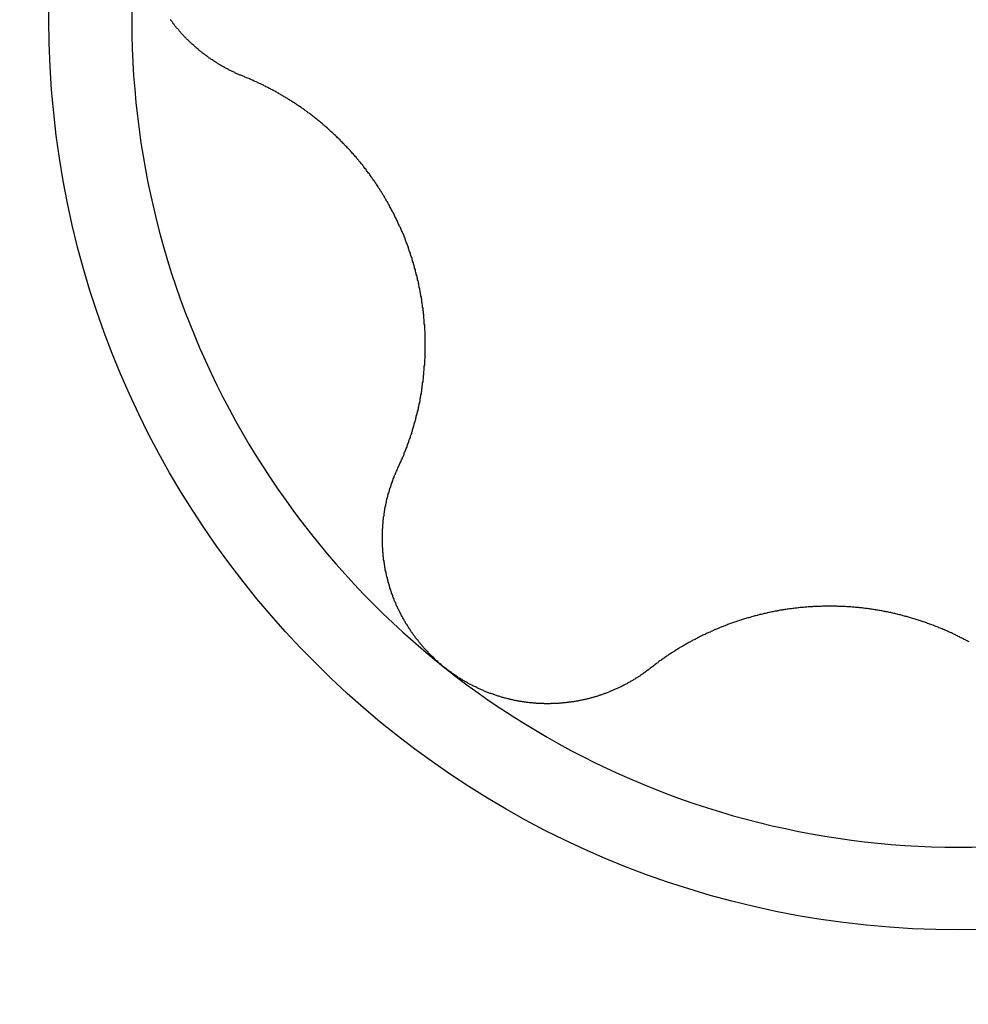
# Model space of a CAD drawing. Extents: x 1107 to 4046, y 937 to 3355.
# Tile 743 of 861: x 3015.56 to 3017.82, y 1709.86 to 1712.21. Entities that reach past the tile are written whole.
import ezdxf

# ---------------------------------------------------------------- set-up
doc = ezdxf.new("R2010")
doc.units = 0
doc.layers.add('KF_VIDA_L___C_LEFT', color=7, linetype='CONTINUOUS')

# ---------------------------------------------------------------- blocks, each defined once
blk = doc.blocks.new('KF_VIDA_L___C_LEFT')
at = {"layer": 'KF_VIDA_L___C_LEFT'}
for points in [[(126.791, 22.8649, 0), (126.789, 22.8657, 0), (126.787, 22.8664, 0), (126.785, 22.8672, 0), (126.783, 22.8679, 0), (126.781, 22.8687, 0), (126.78, 22.8695, 0), (126.778, 22.8703, 0), (126.776, 22.8711, 0), (126.774, 22.8719, 0), (126.772, 22.8727, 0), (126.771, 22.8736, 0), (126.769, 22.8744, 0), (126.767, 22.8753, 0), (126.765, 22.8761, 0), (126.763, 22.877, 0), (126.762, 22.8779, 0), (126.76, 22.8788, 0), (126.758, 22.8797, 0), (126.756, 22.8806, 0), (126.755, 22.8815, 0), (126.753, 22.8824, 0), (126.751, 22.8834, 0), (126.749, 22.8843, 0), (126.748, 22.8853, 0), (126.746, 22.8862, 0), (126.744, 22.8872, 0), (126.742, 22.8882, 0), (126.741, 22.8892, 0), (126.739, 22.8902, 0), (126.737, 22.8912, 0), (126.735, 22.8922, 0), (126.734, 22.8932, 0), (126.732, 22.8942, 0), (126.73, 22.8953, 0), (126.729, 22.8963, 0), (126.727, 22.8974, 0), (126.725, 22.8984, 0), (126.724, 22.8995, 0), (126.722, 22.9006, 0), (126.72, 22.9017, 0), (126.719, 22.9028, 0), (126.717, 22.9039, 0), (126.715, 22.905, 0), (126.714, 22.9061, 0), (126.712, 22.9072, 0), (126.71, 22.9084, 0), (126.709, 22.9095, 0), (126.707, 22.9107, 0), (126.706, 22.9118, 0), (126.704, 22.913, 0), (126.702, 22.9142, 0), (126.701, 22.9154, 0), (126.699, 22.9166, 0), (126.698, 22.9178, 0), (126.696, 22.919, 0), (126.694, 22.9202, 0), (126.693, 22.9214, 0), (126.691, 22.9226, 0), (126.69, 22.9239, 0), (126.688, 22.9251, 0), (126.687, 22.9264, 0), (126.685, 22.9276, 0), (126.684, 22.9289, 0), (126.682, 22.9302, 0), (126.681, 22.9314, 0), (126.679, 22.9327, 0), (126.678, 22.934, 0), (126.676, 22.9353, 0), (126.675, 22.9366, 0), (126.673, 22.938, 0), (126.672, 22.9393, 0), (126.67, 22.9406, 0), (126.669, 22.9419, 0), (126.667, 22.9433, 0), (126.666, 22.9446, 0), (126.664, 22.946, 0), (126.663, 22.9474, 0), (126.662, 22.9487, 0), (126.66, 22.9501, 0), (126.659, 22.9515, 0), (126.657, 22.9529, 0), (126.656, 22.9543, 0), (126.655, 22.9557, 0), (126.653, 22.9571, 0), (126.652, 22.9585, 0), (126.65, 22.9599, 0), (126.649, 22.9614, 0), (126.648, 22.9628, 0), (126.646, 22.9643, 0), (126.645, 22.9657, 0), (126.644, 22.9672, 0), (126.642, 22.9687, 0), (126.641, 22.9702, 0), (126.64, 22.9717, 0), (126.638, 22.9732, 0), (126.637, 22.9747, 0), (126.636, 22.9762, 0), (126.635, 22.9778, 0), (126.633, 22.9793, 0), (126.632, 22.9809, 0), (126.631, 22.9825, 0), (126.629, 22.984, 0), (126.628, 22.9856, 0), (126.627, 22.9872, 0), (126.626, 22.9888, 0), (126.624, 22.9904, 0), (126.623, 22.9921, 0), (126.622, 22.9937, 0), (126.621, 22.9953, 0), (126.62, 22.997, 0), (126.618, 22.9986, 0), (126.617, 23.0003, 0)], [(127.16, 21.9298, 0), (127.161, 21.932, 0), (127.162, 21.9342, 0), (127.163, 21.9364, 0), (127.164, 21.9386, 0), (127.165, 21.9408, 0), (127.166, 21.943, 0), (127.167, 21.9452, 0), (127.168, 21.9474, 0), (127.169, 21.9497, 0), (127.17, 21.9519, 0), (127.171, 21.9541, 0), (127.172, 21.9563, 0), (127.173, 21.9585, 0), (127.174, 21.9608, 0), (127.175, 21.963, 0), (127.175, 21.9652, 0), (127.176, 21.9675, 0), (127.177, 21.9697, 0), (127.178, 21.9719, 0), (127.179, 21.9742, 0), (127.18, 21.9764, 0), (127.181, 21.9787, 0), (127.182, 21.9809, 0), (127.182, 21.9832, 0), (127.183, 21.9854, 0), (127.184, 21.9877, 0), (127.185, 21.9899, 0), (127.186, 21.9922, 0), (127.186, 21.9945, 0), (127.187, 21.9967, 0), (127.188, 21.999, 0), (127.189, 22.0013, 0), (127.19, 22.0035, 0), (127.19, 22.0058, 0), (127.191, 22.0081, 0), (127.192, 22.0103, 0), (127.193, 22.0126, 0), (127.193, 22.0149, 0), (127.194, 22.0172, 0), (127.195, 22.0194, 0), (127.195, 22.0217, 0), (127.196, 22.024, 0), (127.197, 22.0263, 0), (127.197, 22.0286, 0), (127.198, 22.0308, 0), (127.199, 22.0331, 0), (127.199, 22.0354, 0), (127.2, 22.0377, 0), (127.201, 22.04, 0), (127.201, 22.0423, 0), (127.202, 22.0445, 0), (127.203, 22.0468, 0), (127.203, 22.0491, 0), (127.204, 22.0514, 0), (127.204, 22.0537, 0), (127.205, 22.056, 0), (127.205, 22.0583, 0), (127.206, 22.0605, 0), (127.207, 22.0628, 0), (127.207, 22.0651, 0), (127.208, 22.0674, 0), (127.208, 22.0697, 0), (127.209, 22.072, 0), (127.209, 22.0743, 0), (127.21, 22.0765, 0), (127.21, 22.0788, 0), (127.211, 22.0811, 0), (127.211, 22.0834, 0), (127.212, 22.0857, 0), (127.212, 22.088, 0), (127.213, 22.0904, 0), (127.213, 22.0927, 0), (127.213, 22.095, 0), (127.214, 22.0974, 0), (127.214, 22.0997, 0), (127.215, 22.1021, 0), (127.215, 22.1045, 0), (127.216, 22.1068, 0), (127.216, 22.1092, 0), (127.216, 22.1116, 0), (127.217, 22.114, 0), (127.217, 22.1164, 0), (127.217, 22.1188, 0), (127.218, 22.1212, 0), (127.218, 22.1236, 0), (127.218, 22.1261, 0), (127.219, 22.1285, 0), (127.219, 22.1309, 0), (127.219, 22.1334, 0), (127.22, 22.1358, 0), (127.22, 22.1383, 0), (127.22, 22.1407, 0), (127.221, 22.1432, 0), (127.221, 22.1457, 0), (127.221, 22.1482, 0), (127.221, 22.1507, 0), (127.222, 22.1531, 0), (127.222, 22.1556, 0), (127.222, 22.1581, 0), (127.222, 22.1606, 0), (127.223, 22.1631, 0), (127.223, 22.1657, 0), (127.223, 22.1682, 0), (127.223, 22.1707, 0), (127.223, 22.1732, 0), (127.224, 22.1758, 0), (127.224, 22.1783, 0), (127.224, 22.1808, 0), (127.224, 22.1834, 0), (127.224, 22.1859, 0), (127.224, 22.1885, 0), (127.225, 22.191, 0), (127.225, 22.1936, 0), (127.225, 22.1962, 0), (127.225, 22.1987, 0), (127.225, 22.2013, 0), (127.225, 22.2039, 0), (127.225, 22.2065, 0), (127.225, 22.209, 0), (127.225, 22.2116, 0), (127.225, 22.2142, 0), (127.225, 22.2168, 0), (127.225, 22.2194, 0), (127.225, 22.222, 0), (127.225, 22.2246, 0), (127.225, 22.2272, 0), (127.225, 22.2298, 0), (127.225, 22.2324, 0), (127.225, 22.235, 0), (127.225, 22.2376, 0), (127.225, 22.2402, 0), (127.225, 22.2428, 0), (127.225, 22.2455, 0), (127.225, 22.2481, 0), (127.225, 22.2507, 0), (127.225, 22.2533, 0), (127.225, 22.2559, 0), (127.224, 22.2586, 0), (127.224, 22.2612, 0), (127.224, 22.2638, 0), (127.224, 22.2664, 0), (127.224, 22.2691, 0), (127.224, 22.2717, 0), (127.223, 22.2743, 0), (127.223, 22.2769, 0), (127.223, 22.2796, 0), (127.223, 22.2822, 0), (127.223, 22.2848, 0), (127.222, 22.2875, 0), (127.222, 22.2901, 0), (127.222, 22.2927, 0), (127.222, 22.2954, 0), (127.221, 22.298, 0), (127.221, 22.3006, 0), (127.221, 22.3033, 0), (127.22, 22.3059, 0), (127.22, 22.3085, 0), (127.22, 22.3112, 0), (127.219, 22.3138, 0), (127.219, 22.3164, 0), (127.219, 22.319, 0), (127.218, 22.3217, 0), (127.218, 22.3243, 0), (127.217, 22.3269, 0), (127.217, 22.3295, 0), (127.217, 22.3322, 0), (127.216, 22.3348, 0), (127.216, 22.3374, 0), (127.215, 22.34, 0), (127.215, 22.3426, 0), (127.214, 22.3452, 0), (127.214, 22.3479, 0), (127.213, 22.3505, 0), (127.213, 22.3531, 0), (127.212, 22.3557, 0), (127.212, 22.3583, 0), (127.211, 22.3609, 0), (127.211, 22.3635, 0), (127.21, 22.3661, 0), (127.21, 22.3687, 0), (127.209, 22.3712, 0), (127.209, 22.3738, 0), (127.208, 22.3764, 0), (127.207, 22.379, 0), (127.207, 22.3816, 0), (127.206, 22.3841, 0), (127.206, 22.3867, 0), (127.205, 22.3893, 0), (127.204, 22.3918, 0), (127.204, 22.3944, 0), (127.203, 22.3969, 0), (127.202, 22.3995, 0), (127.202, 22.402, 0), (127.201, 22.4046, 0), (127.2, 22.4071, 0), (127.2, 22.4096, 0), (127.199, 22.4122, 0), (127.198, 22.4147, 0), (127.197, 22.4172, 0), (127.197, 22.4197, 0), (127.196, 22.4222, 0), (127.195, 22.4247, 0), (127.194, 22.4272, 0), (127.194, 22.4297, 0), (127.193, 22.4322, 0), (127.192, 22.4347, 0), (127.191, 22.4372, 0), (127.19, 22.4396, 0), (127.19, 22.4421, 0), (127.189, 22.4445, 0), (127.188, 22.447, 0), (127.187, 22.4494, 0), (127.186, 22.4519, 0), (127.185, 22.4543, 0), (127.185, 22.4567, 0), (127.184, 22.4592, 0), (127.183, 22.4616, 0), (127.182, 22.464, 0), (127.181, 22.4664, 0), (127.18, 22.4688, 0), (127.179, 22.4711, 0), (127.178, 22.4735, 0), (127.177, 22.4759, 0), (127.177, 22.4783, 0), (127.176, 22.4806, 0), (127.175, 22.483, 0), (127.174, 22.4853, 0), (127.173, 22.4877, 0), (127.172, 22.4901, 0), (127.171, 22.4924, 0), (127.17, 22.4948, 0), (127.169, 22.4972, 0), (127.168, 22.4995, 0), (127.167, 22.5019, 0), (127.166, 22.5042, 0), (127.164, 22.5066, 0), (127.163, 22.5089, 0), (127.162, 22.5113, 0), (127.161, 22.5136, 0), (127.16, 22.516, 0), (127.159, 22.5183, 0), (127.158, 22.5207, 0), (127.157, 22.523, 0), (127.156, 22.5254, 0), (127.154, 22.5277, 0), (127.153, 22.5301, 0), (127.152, 22.5324, 0), (127.151, 22.5347, 0), (127.15, 22.5371, 0), (127.149, 22.5394, 0), (127.147, 22.5417, 0), (127.146, 22.5441, 0), (127.145, 22.5464, 0), (127.144, 22.5487, 0), (127.142, 22.551, 0), (127.141, 22.5533, 0), (127.14, 22.5557, 0), (127.139, 22.558, 0), (127.137, 22.5603, 0), (127.136, 22.5626, 0), (127.135, 22.5649, 0), (127.133, 22.5672, 0), (127.132, 22.5695, 0), (127.131, 22.5717, 0), (127.129, 22.574, 0), (127.128, 22.5763, 0), (127.127, 22.5786, 0), (127.125, 22.5809, 0), (127.124, 22.5831, 0), (127.123, 22.5854, 0), (127.121, 22.5876, 0), (127.12, 22.5899, 0), (127.118, 22.5921, 0), (127.117, 22.5944, 0), (127.116, 22.5966, 0), (127.114, 22.5989, 0), (127.113, 22.6011, 0), (127.111, 22.6033, 0), (127.11, 22.6055, 0), (127.108, 22.6077, 0), (127.107, 22.6099, 0), (127.105, 22.6121, 0), (127.104, 22.6143, 0), (127.102, 22.6165, 0), (127.101, 22.6187, 0), (127.099, 22.6209, 0), (127.098, 22.623, 0), (127.096, 22.6252, 0), (127.095, 22.6274, 0), (127.093, 22.6295, 0), (127.092, 22.6317, 0), (127.09, 22.6338, 0), (127.088, 22.6359, 0), (127.087, 22.638, 0), (127.085, 22.6402, 0), (127.084, 22.6423, 0), (127.082, 22.6444, 0), (127.08, 22.6465, 0), (127.079, 22.6486, 0), (127.077, 22.6506, 0), (127.076, 22.6527, 0), (127.074, 22.6548, 0), (127.072, 22.6568, 0), (127.071, 22.6589, 0), (127.069, 22.6609, 0), (127.067, 22.663, 0), (127.066, 22.665, 0), (127.064, 22.667, 0), (127.062, 22.669, 0), (127.061, 22.671, 0), (127.059, 22.673, 0), (127.057, 22.675, 0), (127.055, 22.677, 0), (127.054, 22.6789, 0), (127.052, 22.6809, 0), (127.05, 22.6828, 0), (127.048, 22.6848, 0), (127.047, 22.6867, 0), (127.045, 22.6887, 0), (127.043, 22.6906, 0), (127.041, 22.6925, 0), (127.04, 22.6944, 0), (127.038, 22.6963, 0), (127.036, 22.6982, 0), (127.034, 22.7, 0), (127.032, 22.7019, 0), (127.031, 22.7038, 0), (127.029, 22.7056, 0), (127.027, 22.7075, 0), (127.025, 22.7093, 0), (127.023, 22.7111, 0), (127.022, 22.7129, 0), (127.02, 22.7147, 0), (127.018, 22.7165, 0), (127.016, 22.7183, 0), (127.014, 22.7201, 0), (127.012, 22.7219, 0), (127.011, 22.7236, 0), (127.009, 22.7254, 0), (127.007, 22.7271, 0), (127.005, 22.7289, 0), (127.003, 22.7306, 0), (127.001, 22.7323, 0), (126.999, 22.734, 0), (126.998, 22.7357, 0), (126.996, 22.7374, 0), (126.994, 22.7391, 0), (126.992, 22.7408, 0), (126.99, 22.7424, 0), (126.988, 22.7441, 0), (126.986, 22.7457, 0), (126.984, 22.7474, 0), (126.982, 22.749, 0), (126.981, 22.7506, 0), (126.979, 22.7522, 0), (126.977, 22.7538, 0), (126.975, 22.7554, 0), (126.973, 22.7569, 0), (126.971, 22.7585, 0), (126.969, 22.7601, 0), (126.967, 22.7616, 0), (126.965, 22.7631, 0), (126.963, 22.7647, 0), (126.962, 22.7662, 0), (126.96, 22.7677, 0), (126.958, 22.7692, 0), (126.956, 22.7707, 0), (126.954, 22.7722, 0), (126.952, 22.7736, 0), (126.95, 22.7751, 0), (126.948, 22.7765, 0), (126.946, 22.778, 0), (126.944, 22.7794, 0), (126.942, 22.7808, 0), (126.94, 22.7822, 0), (126.939, 22.7836, 0), (126.937, 22.785, 0), (126.935, 22.7863, 0), (126.933, 22.7877, 0), (126.931, 22.7891, 0), (126.929, 22.7904, 0), (126.927, 22.7917, 0), (126.925, 22.7931, 0), (126.923, 22.7944, 0), (126.921, 22.7957, 0), (126.919, 22.797, 0), (126.917, 22.7983, 0), (126.915, 22.7996, 0), (126.913, 22.8009, 0), (126.911, 22.8022, 0), (126.909, 22.8035, 0), (126.907, 22.8047, 0), (126.905, 22.806, 0), (126.903, 22.8073, 0), (126.901, 22.8085, 0), (126.899, 22.8098, 0), (126.897, 22.811, 0), (126.895, 22.8123, 0), (126.893, 22.8135, 0), (126.891, 22.8147, 0), (126.889, 22.816, 0), (126.887, 22.8172, 0), (126.885, 22.8184, 0), (126.883, 22.8196, 0), (126.881, 22.8208, 0), (126.879, 22.822, 0), (126.877, 22.8232, 0), (126.875, 22.8243, 0), (126.873, 22.8255, 0), (126.871, 22.8267, 0), (126.869, 22.8278, 0), (126.867, 22.829, 0), (126.865, 22.8301, 0), (126.862, 22.8313, 0), (126.86, 22.8324, 0), (126.858, 22.8335, 0), (126.856, 22.8347, 0), (126.854, 22.8358, 0), (126.852, 22.8369, 0), (126.85, 22.838, 0), (126.848, 22.8391, 0), (126.845, 22.8401, 0), (126.843, 22.8412, 0), (126.841, 22.8423, 0), (126.839, 22.8434, 0), (126.837, 22.8444, 0), (126.835, 22.8455, 0), (126.832, 22.8465, 0), (126.83, 22.8475, 0), (126.828, 22.8486, 0), (126.826, 22.8496, 0), (126.824, 22.8506, 0), (126.822, 22.8516, 0), (126.819, 22.8526, 0), (126.817, 22.8536, 0), (126.815, 22.8546, 0), (126.813, 22.8556, 0), (126.811, 22.8565, 0), (126.808, 22.8575, 0), (126.806, 22.8585, 0), (126.804, 22.8594, 0), (126.802, 22.8603, 0), (126.799, 22.8613, 0), (126.797, 22.8622, 0), (126.795, 22.8631, 0), (126.793, 22.864, 0), (126.791, 22.8649, 0)], [(127.272, 21.4529, 0), (127.271, 21.4542, 0), (127.269, 21.4556, 0), (127.267, 21.4569, 0), (127.266, 21.4583, 0), (127.264, 21.4596, 0), (127.263, 21.461, 0), (127.261, 21.4624, 0), (127.259, 21.4637, 0), (127.258, 21.4651, 0), (127.256, 21.4665, 0), (127.255, 21.468, 0), (127.253, 21.4694, 0), (127.251, 21.4708, 0), (127.25, 21.4723, 0), (127.248, 21.4737, 0), (127.247, 21.4752, 0), (127.245, 21.4767, 0), (127.244, 21.4782, 0), (127.242, 21.4797, 0), (127.241, 21.4812, 0), (127.239, 21.4827, 0), (127.238, 21.4842, 0), (127.236, 21.4857, 0), (127.235, 21.4873, 0), (127.233, 21.4888, 0), (127.232, 21.4904, 0), (127.23, 21.4919, 0), (127.229, 21.4935, 0), (127.227, 21.4951, 0), (127.226, 21.4967, 0), (127.224, 21.4983, 0), (127.223, 21.4999, 0), (127.221, 21.5015, 0), (127.22, 21.5031, 0), (127.219, 21.5048, 0), (127.217, 21.5064, 0), (127.216, 21.508, 0), (127.214, 21.5097, 0), (127.213, 21.5114, 0), (127.212, 21.513, 0), (127.21, 21.5147, 0), (127.209, 21.5164, 0), (127.208, 21.5181, 0), (127.206, 21.5198, 0), (127.205, 21.5215, 0), (127.204, 21.5232, 0), (127.202, 21.5249, 0), (127.201, 21.5267, 0), (127.2, 21.5284, 0), (127.198, 21.5302, 0), (127.197, 21.5319, 0), (127.196, 21.5337, 0), (127.195, 21.5354, 0), (127.193, 21.5372, 0), (127.192, 21.539, 0), (127.191, 21.5408, 0), (127.19, 21.5426, 0), (127.189, 21.5444, 0), (127.187, 21.5462, 0), (127.186, 21.548, 0), (127.185, 21.5498, 0), (127.184, 21.5516, 0), (127.183, 21.5535, 0), (127.182, 21.5553, 0), (127.18, 21.5571, 0), (127.179, 21.559, 0), (127.178, 21.5608, 0), (127.177, 21.5627, 0), (127.176, 21.5646, 0), (127.175, 21.5664, 0), (127.174, 21.5683, 0), (127.173, 21.5702, 0), (127.172, 21.5721, 0), (127.171, 21.574, 0), (127.17, 21.5759, 0), (127.169, 21.5778, 0), (127.168, 21.5797, 0), (127.167, 21.5816, 0), (127.166, 21.5835, 0), (127.165, 21.5855, 0), (127.164, 21.5874, 0), (127.163, 21.5893, 0), (127.162, 21.5913, 0), (127.161, 21.5932, 0), (127.16, 21.5951, 0), (127.159, 21.5971, 0), (127.158, 21.5991, 0), (127.157, 21.601, 0), (127.156, 21.603, 0), (127.156, 21.605, 0), (127.155, 21.6069, 0), (127.154, 21.6089, 0), (127.153, 21.6109, 0), (127.152, 21.6129, 0), (127.151, 21.6149, 0), (127.151, 21.6168, 0), (127.15, 21.6188, 0), (127.149, 21.6208, 0), (127.148, 21.6228, 0), (127.148, 21.6248, 0), (127.147, 21.6269, 0), (127.146, 21.6289, 0), (127.145, 21.6309, 0), (127.145, 21.6329, 0), (127.144, 21.6349, 0), (127.143, 21.6369, 0), (127.143, 21.639, 0), (127.142, 21.641, 0), (127.141, 21.643, 0), (127.141, 21.645, 0), (127.14, 21.6471, 0), (127.14, 21.6491, 0), (127.139, 21.6511, 0), (127.138, 21.6532, 0), (127.138, 21.6552, 0), (127.137, 21.6572, 0), (127.137, 21.6593, 0), (127.136, 21.6613, 0), (127.136, 21.6634, 0), (127.135, 21.6654, 0), (127.135, 21.6675, 0), (127.134, 21.6695, 0), (127.134, 21.6716, 0), (127.133, 21.6736, 0), (127.133, 21.6756, 0), (127.132, 21.6777, 0), (127.132, 21.6797, 0), (127.131, 21.6818, 0), (127.131, 21.6838, 0), (127.13, 21.6859, 0), (127.13, 21.6879, 0), (127.13, 21.69, 0), (127.129, 21.692, 0), (127.129, 21.6941, 0), (127.129, 21.6961, 0), (127.128, 21.6982, 0), (127.128, 21.7002, 0), (127.128, 21.7023, 0), (127.127, 21.7043, 0), (127.127, 21.7064, 0), (127.127, 21.7084, 0), (127.126, 21.7104, 0), (127.126, 21.7125, 0), (127.126, 21.7145, 0), (127.126, 21.7166, 0), (127.125, 21.7186, 0), (127.125, 21.7206, 0), (127.125, 21.7227, 0), (127.125, 21.7247, 0), (127.125, 21.7267, 0), (127.124, 21.7287, 0), (127.124, 21.7308, 0), (127.124, 21.7328, 0), (127.124, 21.7348, 0), (127.124, 21.7368, 0), (127.124, 21.7388, 0), (127.123, 21.7409, 0), (127.123, 21.7429, 0), (127.123, 21.7449, 0), (127.123, 21.7469, 0), (127.123, 21.7489, 0), (127.123, 21.7509, 0), (127.123, 21.7529, 0), (127.123, 21.7548, 0), (127.123, 21.7568, 0), (127.123, 21.7588, 0), (127.123, 21.7608, 0), (127.123, 21.7628, 0), (127.123, 21.7647, 0), (127.123, 21.7667, 0), (127.123, 21.7687, 0), (127.123, 21.7706, 0), (127.123, 21.7726, 0), (127.123, 21.7746, 0), (127.123, 21.7765, 0), (127.123, 21.7785, 0), (127.123, 21.7805, 0), (127.123, 21.7824, 0), (127.123, 21.7844, 0), (127.124, 21.7864, 0), (127.124, 21.7884, 0), (127.124, 21.7903, 0), (127.124, 21.7923, 0), (127.124, 21.7943, 0), (127.124, 21.7962, 0), (127.125, 21.7982, 0), (127.125, 21.8002, 0), (127.125, 21.8021, 0), (127.125, 21.8041, 0), (127.125, 21.8061, 0), (127.126, 21.808, 0), (127.126, 21.81, 0), (127.126, 21.812, 0), (127.126, 21.8139, 0), (127.127, 21.8159, 0), (127.127, 21.8179, 0), (127.127, 21.8198, 0), (127.127, 21.8218, 0), (127.128, 21.8238, 0), (127.128, 21.8257, 0), (127.128, 21.8277, 0), (127.129, 21.8296, 0), (127.129, 21.8316, 0), (127.129, 21.8336, 0), (127.13, 21.8355, 0), (127.13, 21.8375, 0), (127.131, 21.8394, 0), (127.131, 21.8414, 0), (127.131, 21.8433, 0), (127.132, 21.8453, 0), (127.132, 21.8472, 0), (127.133, 21.8491, 0), (127.133, 21.8511, 0), (127.133, 21.853, 0), (127.134, 21.855, 0), (127.134, 21.8569, 0), (127.135, 21.8588, 0), (127.135, 21.8607, 0), (127.136, 21.8627, 0), (127.136, 21.8646, 0), (127.137, 21.8665, 0), (127.137, 21.8684, 0), (127.138, 21.8704, 0), (127.139, 21.8723, 0), (127.139, 21.8742, 0), (127.14, 21.8761, 0), (127.14, 21.878, 0), (127.141, 21.8799, 0), (127.141, 21.8818, 0), (127.142, 21.8837, 0), (127.143, 21.8856, 0), (127.143, 21.8875, 0), (127.144, 21.8894, 0), (127.145, 21.8912, 0), (127.145, 21.8931, 0), (127.146, 21.895, 0), (127.147, 21.8969, 0), (127.147, 21.8987, 0), (127.148, 21.9006, 0), (127.149, 21.9025, 0), (127.149, 21.9043, 0), (127.15, 21.9062, 0), (127.151, 21.908, 0), (127.151, 21.9099, 0), (127.152, 21.9117, 0), (127.153, 21.9135, 0), (127.154, 21.9154, 0), (127.154, 21.9172, 0), (127.155, 21.919, 0), (127.156, 21.9208, 0), (127.157, 21.9226, 0), (127.158, 21.9245, 0), (127.158, 21.9263, 0), (127.159, 21.9281, 0), (127.16, 21.9298, 0)], [(128.523, 21.5148, 0), (128.521, 21.516, 0), (128.518, 21.5173, 0), (128.516, 21.5185, 0), (128.514, 21.5198, 0), (128.511, 21.521, 0), (128.509, 21.5222, 0), (128.507, 21.5234, 0), (128.504, 21.5246, 0), (128.502, 21.5258, 0), (128.5, 21.527, 0), (128.497, 21.5282, 0), (128.495, 21.5293, 0), (128.493, 21.5305, 0), (128.49, 21.5316, 0), (128.488, 21.5328, 0), (128.485, 21.5339, 0), (128.483, 21.535, 0), (128.481, 21.5362, 0), (128.478, 21.5373, 0), (128.476, 21.5384, 0), (128.473, 21.5394, 0), (128.471, 21.5405, 0), (128.469, 21.5416, 0), (128.466, 21.5426, 0), (128.464, 21.5437, 0), (128.461, 21.5447, 0), (128.459, 21.5458, 0), (128.456, 21.5468, 0), (128.454, 21.5478, 0), (128.451, 21.5488, 0), (128.449, 21.5498, 0), (128.447, 21.5508, 0), (128.444, 21.5518, 0), (128.442, 21.5527, 0), (128.439, 21.5537, 0), (128.437, 21.5546, 0), (128.434, 21.5556, 0), (128.432, 21.5565, 0), (128.429, 21.5574, 0), (128.427, 21.5583, 0), (128.424, 21.5592, 0), (128.422, 21.5601, 0), (128.419, 21.561, 0), (128.417, 21.5619, 0), (128.414, 21.5627, 0), (128.412, 21.5636, 0), (128.409, 21.5644, 0), (128.407, 21.5653, 0), (128.404, 21.5661, 0), (128.402, 21.5669, 0), (128.399, 21.5677, 0), (128.397, 21.5685, 0), (128.394, 21.5693, 0), (128.392, 21.5701, 0), (128.389, 21.5708, 0), (128.386, 21.5716, 0), (128.384, 21.5723, 0), (128.381, 21.5731, 0), (128.379, 21.5738, 0), (128.376, 21.5745, 0), (128.374, 21.5752, 0), (128.371, 21.5759, 0), (128.369, 21.5766, 0), (128.366, 21.5773, 0), (128.364, 21.578, 0), (128.361, 21.5786, 0), (128.359, 21.5793, 0), (128.356, 21.5799, 0), (128.353, 21.5805, 0), (128.351, 21.5812, 0), (128.348, 21.5818, 0), (128.346, 21.5824, 0), (128.343, 21.583, 0), (128.341, 21.5835, 0), (128.338, 21.5841, 0), (128.336, 21.5847, 0), (128.333, 21.5852, 0), (128.331, 21.5857, 0), (128.328, 21.5863, 0), (128.325, 21.5868, 0), (128.323, 21.5873, 0), (128.32, 21.5878, 0), (128.318, 21.5883, 0), (128.315, 21.5888, 0), (128.313, 21.5892, 0), (128.31, 21.5897, 0), (128.308, 21.5901, 0), (128.305, 21.5906, 0), (128.303, 21.591, 0), (128.3, 21.5914, 0), (128.298, 21.5918, 0), (128.295, 21.5922, 0), (128.293, 21.5926, 0), (128.29, 21.593, 0), (128.288, 21.5933, 0), (128.285, 21.5937, 0), (128.283, 21.594, 0), (128.28, 21.5943, 0), (128.277, 21.5947, 0), (128.275, 21.595, 0), (128.272, 21.5953, 0), (128.27, 21.5956, 0), (128.267, 21.5959, 0), (128.265, 21.5962, 0), (128.262, 21.5964, 0), (128.26, 21.5967, 0), (128.257, 21.5969, 0), (128.254, 21.5972, 0), (128.252, 21.5974, 0), (128.249, 21.5976, 0), (128.247, 21.5979, 0), (128.244, 21.5981, 0), (128.241, 21.5983, 0), (128.239, 21.5984, 0), (128.236, 21.5986, 0), (128.234, 21.5988, 0), (128.231, 21.5989, 0), (128.228, 21.5991, 0), (128.226, 21.5992, 0), (128.223, 21.5993, 0), (128.221, 21.5995, 0), (128.218, 21.5996, 0), (128.215, 21.5997, 0), (128.213, 21.5998, 0), (128.21, 21.5998, 0), (128.207, 21.5999, 0), (128.205, 21.6, 0), (128.202, 21.6, 0), (128.199, 21.6001, 0), (128.197, 21.6001, 0), (128.194, 21.6001, 0), (128.192, 21.6001, 0), (128.189, 21.6001, 0), (128.186, 21.6001, 0), (128.184, 21.6001, 0), (128.181, 21.6001, 0), (128.178, 21.6, 0), (128.176, 21.6, 0), (128.173, 21.5999, 0), (128.17, 21.5998, 0), (128.168, 21.5998, 0), (128.165, 21.5997, 0), (128.162, 21.5996, 0), (128.16, 21.5995, 0), (128.157, 21.5994, 0), (128.154, 21.5992, 0), (128.152, 21.5991, 0), (128.149, 21.5989, 0), (128.147, 21.5988, 0), (128.144, 21.5986, 0), (128.141, 21.5984, 0), (128.139, 21.5983, 0), (128.136, 21.5981, 0), (128.133, 21.5978, 0), (128.131, 21.5976, 0), (128.128, 21.5974, 0), (128.125, 21.5972, 0), (128.123, 21.5969, 0), (128.12, 21.5967, 0), (128.117, 21.5964, 0), (128.115, 21.5961, 0), (128.112, 21.5958, 0), (128.11, 21.5955, 0), (128.107, 21.5952, 0), (128.104, 21.5949, 0), (128.102, 21.5946, 0), (128.099, 21.5942, 0), (128.096, 21.5939, 0), (128.094, 21.5935, 0), (128.091, 21.5931, 0), (128.089, 21.5928, 0), (128.086, 21.5924, 0), (128.083, 21.592, 0), (128.081, 21.5916, 0), (128.078, 21.5911, 0), (128.076, 21.5907, 0), (128.073, 21.5903, 0), (128.07, 21.5898, 0), (128.068, 21.5893, 0), (128.065, 21.5889, 0), (128.063, 21.5884, 0), (128.06, 21.5879, 0), (128.057, 21.5874, 0), (128.055, 21.5869, 0), (128.052, 21.5864, 0), (128.05, 21.5858, 0), (128.047, 21.5853, 0), (128.045, 21.5848, 0), (128.042, 21.5842, 0), (128.04, 21.5836, 0), (128.037, 21.5831, 0), (128.034, 21.5825, 0), (128.032, 21.5819, 0), (128.029, 21.5813, 0), (128.027, 21.5807, 0), (128.024, 21.58, 0), (128.022, 21.5794, 0), (128.019, 21.5788, 0), (128.017, 21.5781, 0), (128.014, 21.5775, 0), (128.012, 21.5768, 0), (128.009, 21.5762, 0), (128.007, 21.5755, 0), (128.004, 21.5748, 0), (128.002, 21.5741, 0), (128, 21.5734, 0), (127.997, 21.5727, 0), (127.995, 21.572, 0), (127.992, 21.5712, 0), (127.99, 21.5705, 0), (127.987, 21.5698, 0), (127.985, 21.569, 0), (127.982, 21.5683, 0), (127.98, 21.5675, 0), (127.978, 21.5667, 0), (127.975, 21.5659, 0), (127.973, 21.5652, 0), (127.97, 21.5644, 0), (127.968, 21.5636, 0), (127.966, 21.5628, 0), (127.963, 21.5619, 0), (127.961, 21.5611, 0), (127.959, 21.5603, 0), (127.956, 21.5595, 0), (127.954, 21.5586, 0), (127.952, 21.5578, 0), (127.949, 21.5569, 0), (127.947, 21.5561, 0), (127.945, 21.5552, 0), (127.942, 21.5543, 0), (127.94, 21.5534, 0), (127.938, 21.5525, 0), (127.936, 21.5517, 0), (127.933, 21.5508, 0), (127.931, 21.5498, 0), (127.929, 21.5489, 0), (127.926, 21.548, 0), (127.924, 21.5471, 0), (127.922, 21.5462, 0), (127.92, 21.5452, 0), (127.918, 21.5443, 0), (127.915, 21.5434, 0), (127.913, 21.5424, 0), (127.911, 21.5414, 0), (127.909, 21.5405, 0), (127.907, 21.5395, 0), (127.905, 21.5385, 0), (127.902, 21.5376, 0), (127.9, 21.5366, 0), (127.898, 21.5356, 0), (127.896, 21.5346, 0), (127.894, 21.5336, 0), (127.892, 21.5326, 0), (127.89, 21.5316, 0), (127.888, 21.5306, 0), (127.885, 21.5295, 0), (127.883, 21.5285, 0), (127.881, 21.5275, 0), (127.879, 21.5264, 0), (127.877, 21.5253, 0), (127.875, 21.5243, 0), (127.873, 21.5232, 0), (127.871, 21.5221, 0), (127.869, 21.521, 0), (127.867, 21.5199, 0), (127.864, 21.5188, 0), (127.862, 21.5177, 0), (127.86, 21.5165, 0), (127.858, 21.5154, 0), (127.856, 21.5143, 0), (127.854, 21.5131, 0), (127.852, 21.512, 0), (127.85, 21.5108, 0), (127.848, 21.5096, 0), (127.846, 21.5084, 0), (127.844, 21.5072, 0), (127.842, 21.506, 0), (127.84, 21.5048, 0), (127.838, 21.5036, 0), (127.835, 21.5024, 0), (127.833, 21.5012, 0), (127.831, 21.4999, 0), (127.829, 21.4987, 0), (127.827, 21.4974, 0), (127.825, 21.4962, 0), (127.823, 21.4949, 0), (127.821, 21.4936, 0), (127.819, 21.4924, 0), (127.817, 21.4911, 0), (127.815, 21.4898, 0), (127.813, 21.4885, 0), (127.811, 21.4872, 0), (127.809, 21.4858, 0), (127.807, 21.4845, 0), (127.805, 21.4832, 0), (127.803, 21.4818, 0), (127.801, 21.4805, 0), (127.799, 21.4791, 0), (127.797, 21.4778, 0), (127.795, 21.4764, 0), (127.793, 21.475, 0), (127.791, 21.4736, 0), (127.789, 21.4723, 0), (127.787, 21.4709, 0), (127.785, 21.4695, 0), (127.783, 21.468, 0), (127.781, 21.4666, 0), (127.78, 21.4652, 0), (127.778, 21.4638, 0), (127.776, 21.4623, 0), (127.774, 21.4609, 0), (127.772, 21.4594, 0), (127.77, 21.458, 0), (127.768, 21.4565, 0), (127.766, 21.455, 0), (127.764, 21.4535, 0), (127.762, 21.452, 0)], [(127.762, 21.452, 0), (127.761, 21.4508, 0), (127.759, 21.4496, 0), (127.758, 21.4484, 0), (127.756, 21.4472, 0), (127.754, 21.446, 0), (127.753, 21.4448, 0), (127.751, 21.4437, 0), (127.75, 21.4425, 0), (127.748, 21.4413, 0), (127.746, 21.4402, 0), (127.745, 21.439, 0), (127.743, 21.4379, 0), (127.742, 21.4368, 0), (127.74, 21.4357, 0), (127.738, 21.4346, 0), (127.737, 21.4334, 0), (127.735, 21.4324, 0), (127.733, 21.4313, 0), (127.732, 21.4302, 0), (127.73, 21.4291, 0), (127.728, 21.4281, 0), (127.727, 21.427, 0), (127.725, 21.426, 0), (127.723, 21.4249, 0), (127.721, 21.4239, 0), (127.72, 21.4229, 0), (127.718, 21.4219, 0), (127.716, 21.4209, 0), (127.715, 21.4199, 0), (127.713, 21.4189, 0), (127.711, 21.4179, 0), (127.709, 21.417, 0), (127.708, 21.416, 0), (127.706, 21.415, 0), (127.704, 21.4141, 0), (127.702, 21.4132, 0), (127.701, 21.4122, 0), (127.699, 21.4113, 0), (127.697, 21.4104, 0), (127.695, 21.4095, 0), (127.693, 21.4086, 0), (127.692, 21.4078, 0), (127.69, 21.4069, 0), (127.688, 21.406, 0), (127.686, 21.4052, 0), (127.685, 21.4043, 0), (127.683, 21.4035, 0), (127.681, 21.4027, 0), (127.679, 21.4018, 0), (127.677, 21.401, 0), (127.675, 21.4002, 0), (127.674, 21.3994, 0), (127.672, 21.3987, 0), (127.67, 21.3979, 0), (127.668, 21.3971, 0), (127.666, 21.3964, 0), (127.664, 21.3956, 0), (127.663, 21.3949, 0), (127.661, 21.3942, 0), (127.659, 21.3935, 0), (127.657, 21.3928, 0), (127.655, 21.3921, 0), (127.653, 21.3914, 0), (127.652, 21.3907, 0), (127.65, 21.39, 0), (127.648, 21.3894, 0), (127.646, 21.3887, 0), (127.644, 21.3881, 0), (127.642, 21.3874, 0), (127.64, 21.3868, 0), (127.638, 21.3862, 0), (127.637, 21.3856, 0), (127.635, 21.385, 0), (127.633, 21.3844, 0), (127.631, 21.3839, 0), (127.629, 21.3833, 0), (127.627, 21.3827, 0), (127.625, 21.3822, 0), (127.623, 21.3817, 0), (127.621, 21.3812, 0), (127.619, 21.3806, 0), (127.618, 21.3801, 0), (127.616, 21.3796, 0), (127.614, 21.3792, 0), (127.612, 21.3787, 0), (127.61, 21.3782, 0), (127.608, 21.3778, 0), (127.606, 21.3773, 0), (127.604, 21.3769, 0), (127.602, 21.3765, 0), (127.6, 21.376, 0), (127.598, 21.3756, 0), (127.596, 21.3752, 0), (127.594, 21.3749, 0), (127.592, 21.3745, 0), (127.59, 21.3741, 0), (127.589, 21.3737, 0), (127.587, 21.3734, 0), (127.585, 21.3731, 0), (127.583, 21.3727, 0), (127.581, 21.3724, 0), (127.579, 21.3721, 0), (127.577, 21.3718, 0), (127.575, 21.3715, 0), (127.573, 21.3712, 0), (127.571, 21.371, 0), (127.568, 21.3707, 0), (127.566, 21.3704, 0), (127.564, 21.3702, 0), (127.562, 21.37, 0), (127.56, 21.3697, 0), (127.558, 21.3695, 0), (127.556, 21.3693, 0), (127.554, 21.3691, 0), (127.552, 21.369, 0), (127.55, 21.3688, 0), (127.548, 21.3686, 0), (127.546, 21.3685, 0), (127.544, 21.3683, 0), (127.542, 21.3682, 0), (127.54, 21.3681, 0), (127.538, 21.368, 0), (127.536, 21.3679, 0), (127.534, 21.3678, 0), (127.531, 21.3677, 0), (127.529, 21.3677, 0), (127.527, 21.3676, 0), (127.525, 21.3676, 0), (127.523, 21.3675, 0), (127.521, 21.3675, 0), (127.519, 21.3675, 0), (127.517, 21.3675, 0), (127.515, 21.3675, 0), (127.513, 21.3675, 0), (127.51, 21.3675, 0), (127.508, 21.3676, 0), (127.506, 21.3676, 0), (127.504, 21.3677, 0), (127.502, 21.3678, 0), (127.5, 21.3679, 0), (127.498, 21.368, 0), (127.496, 21.3681, 0), (127.494, 21.3682, 0), (127.491, 21.3683, 0), (127.489, 21.3685, 0), (127.487, 21.3686, 0), (127.485, 21.3688, 0), (127.483, 21.369, 0), (127.481, 21.3692, 0), (127.479, 21.3694, 0), (127.477, 21.3696, 0), (127.474, 21.3698, 0), (127.472, 21.37, 0), (127.47, 21.3703, 0), (127.468, 21.3705, 0), (127.466, 21.3708, 0), (127.464, 21.3711, 0), (127.462, 21.3714, 0), (127.46, 21.3717, 0), (127.457, 21.372, 0), (127.455, 21.3723, 0), (127.453, 21.3727, 0), (127.451, 21.373, 0), (127.449, 21.3734, 0), (127.447, 21.3738, 0), (127.445, 21.3742, 0), (127.443, 21.3746, 0), (127.441, 21.375, 0), (127.438, 21.3754, 0), (127.436, 21.3758, 0), (127.434, 21.3763, 0), (127.432, 21.3768, 0), (127.43, 21.3772, 0), (127.428, 21.3777, 0), (127.426, 21.3782, 0), (127.424, 21.3787, 0), (127.422, 21.3792, 0), (127.42, 21.3798, 0), (127.417, 21.3803, 0), (127.415, 21.3809, 0), (127.413, 21.3815, 0), (127.411, 21.382, 0), (127.409, 21.3826, 0), (127.407, 21.3832, 0), (127.405, 21.3839, 0), (127.403, 21.3845, 0), (127.401, 21.3851, 0), (127.399, 21.3858, 0), (127.397, 21.3864, 0), (127.395, 21.3871, 0), (127.393, 21.3878, 0), (127.391, 21.3885, 0), (127.389, 21.3892, 0), (127.387, 21.3899, 0), (127.384, 21.3907, 0), (127.382, 21.3914, 0), (127.38, 21.3921, 0), (127.378, 21.3929, 0), (127.376, 21.3937, 0), (127.374, 21.3945, 0), (127.372, 21.3953, 0), (127.37, 21.3961, 0), (127.368, 21.3969, 0), (127.366, 21.3977, 0), (127.364, 21.3986, 0), (127.362, 21.3994, 0), (127.36, 21.4003, 0), (127.358, 21.4011, 0), (127.356, 21.402, 0), (127.354, 21.4029, 0), (127.352, 21.4038, 0), (127.35, 21.4047, 0), (127.349, 21.4056, 0), (127.347, 21.4066, 0), (127.345, 21.4075, 0), (127.343, 21.4085, 0), (127.341, 21.4094, 0), (127.339, 21.4104, 0), (127.337, 21.4114, 0), (127.335, 21.4124, 0), (127.333, 21.4134, 0), (127.331, 21.4144, 0), (127.329, 21.4154, 0), (127.327, 21.4164, 0), (127.326, 21.4175, 0), (127.324, 21.4185, 0), (127.322, 21.4196, 0), (127.32, 21.4207, 0), (127.318, 21.4217, 0), (127.316, 21.4228, 0), (127.314, 21.4239, 0), (127.313, 21.425, 0), (127.311, 21.4261, 0), (127.309, 21.4273, 0), (127.307, 21.4284, 0), (127.305, 21.4295, 0), (127.303, 21.4307, 0), (127.302, 21.4319, 0), (127.3, 21.433, 0), (127.298, 21.4342, 0), (127.296, 21.4354, 0), (127.295, 21.4366, 0), (127.293, 21.4378, 0), (127.291, 21.439, 0), (127.289, 21.4402, 0), (127.288, 21.4415, 0), (127.286, 21.4427, 0), (127.284, 21.444, 0), (127.282, 21.4452, 0), (127.281, 21.4465, 0), (127.279, 21.4477, 0), (127.277, 21.449, 0), (127.276, 21.4503, 0), (127.274, 21.4516, 0), (127.272, 21.4529, 0)]]:
    blk.add_polyline3d(points, dxfattribs=at)
for radius in [4.7, 3.6, 2.1725]:
    blk.add_circle((128.5, 23), radius, dxfattribs=at)
for start, end in [(171.5663, 231.5663), (231.5663, 291.5663)]:
    blk.add_arc((128.5, 23), 1.975, start, end, dxfattribs=at)

msp = doc.modelspace()

# ---------------------------------------------------------------- block references
at = {"layer": 'KF_VIDA_L___C_LEFT'}
msp.add_blockref('KF_VIDA_L___C_LEFT', (2889.3036, 1689.2132), dxfattribs=at)

doc.saveas('drawing.dxf')
